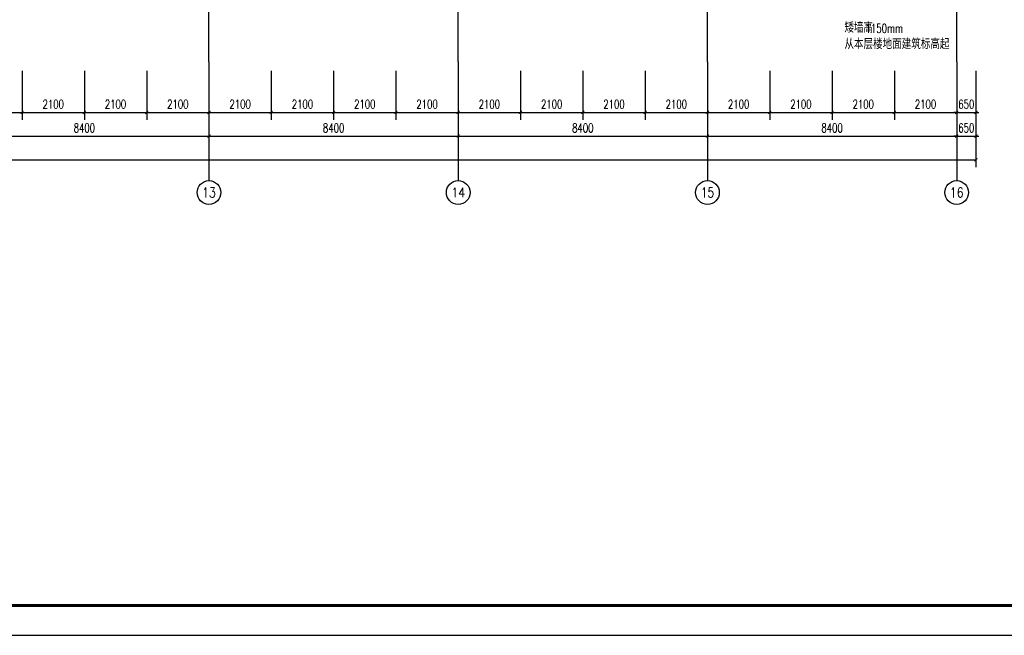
# Model space of a CAD drawing. Extents: x 797781 to 1255204, y 21234 to 1024248.
# Tile 533 of 656: x 957328 to 990513, y 545638 to 566387. Entities that reach past the tile are written whole.
import ezdxf
from ezdxf.enums import TextEntityAlignment as Align

# ---------------------------------------------------------------- set-up
doc = ezdxf.new("R2010")
doc.units = 0
doc.header["$LTSCALE"] = 1000
doc.header["$MEASUREMENT"] = 0
doc.linetypes.add('230303生产综合楼-平面图_t8$0$DOTE', pattern=[2.42, 2, -0.2, 0.02, -0.2])
for name, color, linetype in [('230303生产综合楼-平面图_t8$0$AXIS', 3, 'Continuous'), ('230303生产综合楼-平面图_t8$0$AXIS_TEXT', 7, 'Continuous'), ('230303生产综合楼-平面图_t8$0$DOTE', 1, '230303生产综合楼-平面图_t8$0$DOTE'), ('230303生产综合楼-平面图_t8$0$PUB_TITLE', 4, 'Continuous'), ('AXIS_TEXT', 7, 'Continuous'), ('DIM_SYMB', 3, 'Continuous'), ('PUB_TEXT', 7, 'Continuous')]:
    doc.layers.add(name, color=color, linetype=linetype)
doc.styles.add('230303生产综合楼-平面图_t8$0$_TCH_AXIS', font='COMPLEX', dxfattribs={"bigfont": 'GBCBIG'})
doc.styles.add('230303生产综合楼-平面图_T8$0$_TCH_DIM_T3', font='SIMPLEX', dxfattribs={"width": 0.705882, "bigfont": 'GBCBIG'})
doc.styles.add('_TCH_DIM', font='SIMPLEX', dxfattribs={"bigfont": 'GBCBIG'})
doc.styles.add('COMPLEX', font='COMPLEX')
doc.dimstyles.new('230303生产综合楼-平面图_T8$0$_TCH_ARCH&&100', dxfattribs={"dimtxt": 297.5, "dimasz": 100, "dimexe": 250, "dimexo": 300, "dimgap": 126.25, "dimtad": 1, "dimdec": 0, "dimzin": 0, "dimdsep": 46, "dimtxsty": '230303生产综合楼-平面图_T8$0$_TCH_DIM_T3', "dimblk": '230303生产综合楼-平面图_t8$0$_ArchTick', "dimcen": 0.09, "dimclrt": 7, "dimazin": 2, "dimtfac": 1, "dimtdec": 0, "dimtix": 1, "dimtmove": 2, "dimatfit": 3, "dimfxl": 1, "dimtolj": 1, "dimtzin": 0, "dimarcsym": 0})

# ---------------------------------------------------------------- blocks, each defined once
blk = doc.blocks.new('AQ6-8')
at = {"layer": 'DIM_SYMB'}
blk.add_lwpolyline([(1112688, 560760, 0, 0, 0), (1115104, 560760, 0, 0, 0), (1115104, 561788, 80, 0, 0), (1115104, 562088, 0, 0, 0)], format="xyseb", dxfattribs=at)
at = {"layer": 'PUB_TEXT', "style": '_TCH_DIM'}
for s, height, p in [('矮墙高', 357.4, (1112688, 560872)), ('从本层楼地面建筑标高起', 357.45, (1112688, 560320))]:
    blk.add_text(s, height=height, dxfattribs=at).set_placement(p)
at = {"layer": 'PUB_TEXT', "style": '_TCH_DIM', "width": 0.705882}
blk.add_text('1150mm', height=297.5, dxfattribs=at).set_placement((1113403, 560872))
blk = doc.blocks.new('230303生产综合楼-平面图_t8$0$_ArchTick')
at = {"color": 0, "linetype": 'ByBlock', "const_width": 0.3}
blk.add_lwpolyline([(-0.5, -0.5), (0.5, 0.5)], dxfattribs=at)
blk = doc.blocks.new('*D5776')
at = {"layer": '230303生产综合楼-平面图_t8$0$AXIS', "color": 0, "lineweight": -2, "transparency": 16777216}
for p, q in [((955308, 564662), (955308, 563012)), ((957408, 564662), (957408, 563012)), ((955308, 563262), (957408, 563262))]:
    blk.add_line(p, q, dxfattribs=at)
at = {"layer": 'Defpoints', "color": 0, "transparency": 16777216}
for p in [(955308, 564962), (957408, 564962), (957408, 563262)]:
    blk.add_point(p, dxfattribs=at)
at = {"layer": '230303生产综合楼-平面图_t8$0$AXIS', "color": 0, "lineweight": -2, "transparency": 16777216, "xscale": 100, "yscale": 100, "zscale": 100, "rotation": 180}
blk.add_blockref('230303生产综合楼-平面图_t8$0$_ArchTick', (955308, 563262), dxfattribs=at)
at = {"layer": '230303生产综合楼-平面图_t8$0$AXIS', "color": 0, "lineweight": -2, "transparency": 16777216, "xscale": 100, "yscale": 100, "zscale": 100}
blk.add_blockref('230303生产综合楼-平面图_t8$0$_ArchTick', (957408, 563262), dxfattribs=at)
at = {"layer": '230303生产综合楼-平面图_t8$0$AXIS', "color": 7, "transparency": 16777216, "insert": (956358, 563537), "char_height": 297.5, "attachment_point": 5, "style": '230303生产综合楼-平面图_T8$0$_TCH_DIM_T3'}
blk.add_mtext('\\A1;2100', dxfattribs=at)
blk = doc.blocks.new('*D5777')
at = {"layer": '230303生产综合楼-平面图_t8$0$AXIS', "color": 0, "lineweight": -2, "transparency": 16777216}
for p, q in [((957408, 564662), (957408, 563012)), ((959508, 564662), (959508, 563012)), ((957408, 563262), (959508, 563262))]:
    blk.add_line(p, q, dxfattribs=at)
at = {"layer": 'Defpoints', "color": 0, "transparency": 16777216}
for p in [(957408, 564962), (959508, 564962), (959508, 563262)]:
    blk.add_point(p, dxfattribs=at)
at = {"layer": '230303生产综合楼-平面图_t8$0$AXIS', "color": 0, "lineweight": -2, "transparency": 16777216, "xscale": 100, "yscale": 100, "zscale": 100, "rotation": 180}
blk.add_blockref('230303生产综合楼-平面图_t8$0$_ArchTick', (957408, 563262), dxfattribs=at)
at = {"layer": '230303生产综合楼-平面图_t8$0$AXIS', "color": 0, "lineweight": -2, "transparency": 16777216, "xscale": 100, "yscale": 100, "zscale": 100}
blk.add_blockref('230303生产综合楼-平面图_t8$0$_ArchTick', (959508, 563262), dxfattribs=at)
at = {"layer": '230303生产综合楼-平面图_t8$0$AXIS', "color": 7, "transparency": 16777216, "insert": (958458, 563537), "char_height": 297.5, "attachment_point": 5, "style": '230303生产综合楼-平面图_T8$0$_TCH_DIM_T3'}
blk.add_mtext('\\A1;2100', dxfattribs=at)
blk = doc.blocks.new('*D5778')
at = {"layer": '230303生产综合楼-平面图_t8$0$AXIS', "color": 0, "lineweight": -2, "transparency": 16777216}
for p, q in [((959508, 564662), (959508, 563012)), ((961608, 564662), (961608, 563012)), ((959508, 563262), (961608, 563262))]:
    blk.add_line(p, q, dxfattribs=at)
at = {"layer": 'Defpoints', "color": 0, "transparency": 16777216}
for p in [(959508, 564962), (961608, 564962), (961608, 563262)]:
    blk.add_point(p, dxfattribs=at)
at = {"layer": '230303生产综合楼-平面图_t8$0$AXIS', "color": 0, "lineweight": -2, "transparency": 16777216, "xscale": 100, "yscale": 100, "zscale": 100, "rotation": 180}
blk.add_blockref('230303生产综合楼-平面图_t8$0$_ArchTick', (959508, 563262), dxfattribs=at)
at = {"layer": '230303生产综合楼-平面图_t8$0$AXIS', "color": 0, "lineweight": -2, "transparency": 16777216, "xscale": 100, "yscale": 100, "zscale": 100}
blk.add_blockref('230303生产综合楼-平面图_t8$0$_ArchTick', (961608, 563262), dxfattribs=at)
at = {"layer": '230303生产综合楼-平面图_t8$0$AXIS', "color": 7, "transparency": 16777216, "insert": (960558, 563537), "char_height": 297.5, "attachment_point": 5, "style": '230303生产综合楼-平面图_T8$0$_TCH_DIM_T3'}
blk.add_mtext('\\A1;2100', dxfattribs=at)
blk = doc.blocks.new('*D5779')
at = {"layer": '230303生产综合楼-平面图_t8$0$AXIS', "color": 0, "lineweight": -2, "transparency": 16777216}
for p, q in [((961608, 564662), (961608, 563012)), ((963708, 564662), (963708, 563012)), ((961608, 563262), (963708, 563262))]:
    blk.add_line(p, q, dxfattribs=at)
at = {"layer": 'Defpoints', "color": 0, "transparency": 16777216}
for p in [(961608, 564962), (963708, 564962), (963708, 563262)]:
    blk.add_point(p, dxfattribs=at)
at = {"layer": '230303生产综合楼-平面图_t8$0$AXIS', "color": 0, "lineweight": -2, "transparency": 16777216, "xscale": 100, "yscale": 100, "zscale": 100, "rotation": 180}
blk.add_blockref('230303生产综合楼-平面图_t8$0$_ArchTick', (961608, 563262), dxfattribs=at)
at = {"layer": '230303生产综合楼-平面图_t8$0$AXIS', "color": 0, "lineweight": -2, "transparency": 16777216, "xscale": 100, "yscale": 100, "zscale": 100}
blk.add_blockref('230303生产综合楼-平面图_t8$0$_ArchTick', (963708, 563262), dxfattribs=at)
at = {"layer": '230303生产综合楼-平面图_t8$0$AXIS', "color": 7, "transparency": 16777216, "insert": (962658, 563537), "char_height": 297.5, "attachment_point": 5, "style": '230303生产综合楼-平面图_T8$0$_TCH_DIM_T3'}
blk.add_mtext('\\A1;2100', dxfattribs=at)
blk = doc.blocks.new('*D5780')
at = {"layer": '230303生产综合楼-平面图_t8$0$AXIS', "color": 0, "lineweight": -2, "transparency": 16777216}
for p, q in [((963708, 564662), (963708, 563012)), ((965808, 564662), (965808, 563012)), ((963708, 563262), (965808, 563262))]:
    blk.add_line(p, q, dxfattribs=at)
at = {"layer": 'Defpoints', "color": 0, "transparency": 16777216}
for p in [(963708, 564962), (965808, 564962), (965808, 563262)]:
    blk.add_point(p, dxfattribs=at)
at = {"layer": '230303生产综合楼-平面图_t8$0$AXIS', "color": 0, "lineweight": -2, "transparency": 16777216, "xscale": 100, "yscale": 100, "zscale": 100, "rotation": 180}
blk.add_blockref('230303生产综合楼-平面图_t8$0$_ArchTick', (963708, 563262), dxfattribs=at)
at = {"layer": '230303生产综合楼-平面图_t8$0$AXIS', "color": 0, "lineweight": -2, "transparency": 16777216, "xscale": 100, "yscale": 100, "zscale": 100}
blk.add_blockref('230303生产综合楼-平面图_t8$0$_ArchTick', (965808, 563262), dxfattribs=at)
at = {"layer": '230303生产综合楼-平面图_t8$0$AXIS', "color": 7, "transparency": 16777216, "insert": (964758, 563537), "char_height": 297.5, "attachment_point": 5, "style": '230303生产综合楼-平面图_T8$0$_TCH_DIM_T3'}
blk.add_mtext('\\A1;2100', dxfattribs=at)
blk = doc.blocks.new('*D5781')
at = {"layer": '230303生产综合楼-平面图_t8$0$AXIS', "color": 0, "lineweight": -2, "transparency": 16777216}
for p, q in [((965808, 564662), (965808, 563012)), ((967908, 564662), (967908, 563012)), ((965808, 563262), (967908, 563262))]:
    blk.add_line(p, q, dxfattribs=at)
at = {"layer": 'Defpoints', "color": 0, "transparency": 16777216}
for p in [(965808, 564962), (967908, 564962), (967908, 563262)]:
    blk.add_point(p, dxfattribs=at)
at = {"layer": '230303生产综合楼-平面图_t8$0$AXIS', "color": 0, "lineweight": -2, "transparency": 16777216, "xscale": 100, "yscale": 100, "zscale": 100, "rotation": 180}
blk.add_blockref('230303生产综合楼-平面图_t8$0$_ArchTick', (965808, 563262), dxfattribs=at)
at = {"layer": '230303生产综合楼-平面图_t8$0$AXIS', "color": 0, "lineweight": -2, "transparency": 16777216, "xscale": 100, "yscale": 100, "zscale": 100}
blk.add_blockref('230303生产综合楼-平面图_t8$0$_ArchTick', (967908, 563262), dxfattribs=at)
at = {"layer": '230303生产综合楼-平面图_t8$0$AXIS', "color": 7, "transparency": 16777216, "insert": (966858, 563537), "char_height": 297.5, "attachment_point": 5, "style": '230303生产综合楼-平面图_T8$0$_TCH_DIM_T3'}
blk.add_mtext('\\A1;2100', dxfattribs=at)
blk = doc.blocks.new('*D5782')
at = {"layer": '230303生产综合楼-平面图_t8$0$AXIS', "color": 0, "lineweight": -2, "transparency": 16777216}
for p, q in [((967908, 564662), (967908, 563012)), ((970008, 564662), (970008, 563012)), ((967908, 563262), (970008, 563262))]:
    blk.add_line(p, q, dxfattribs=at)
at = {"layer": 'Defpoints', "color": 0, "transparency": 16777216}
for p in [(967908, 564962), (970008, 564962), (970008, 563262)]:
    blk.add_point(p, dxfattribs=at)
at = {"layer": '230303生产综合楼-平面图_t8$0$AXIS', "color": 0, "lineweight": -2, "transparency": 16777216, "xscale": 100, "yscale": 100, "zscale": 100, "rotation": 180}
blk.add_blockref('230303生产综合楼-平面图_t8$0$_ArchTick', (967908, 563262), dxfattribs=at)
at = {"layer": '230303生产综合楼-平面图_t8$0$AXIS', "color": 0, "lineweight": -2, "transparency": 16777216, "xscale": 100, "yscale": 100, "zscale": 100}
blk.add_blockref('230303生产综合楼-平面图_t8$0$_ArchTick', (970008, 563262), dxfattribs=at)
at = {"layer": '230303生产综合楼-平面图_t8$0$AXIS', "color": 7, "transparency": 16777216, "insert": (968958, 563537), "char_height": 297.5, "attachment_point": 5, "style": '230303生产综合楼-平面图_T8$0$_TCH_DIM_T3'}
blk.add_mtext('\\A1;2100', dxfattribs=at)
blk = doc.blocks.new('*D5783')
at = {"layer": '230303生产综合楼-平面图_t8$0$AXIS', "color": 0, "lineweight": -2, "transparency": 16777216}
for p, q in [((970008, 564662), (970008, 563012)), ((972108, 564662), (972108, 563012)), ((970008, 563262), (972108, 563262))]:
    blk.add_line(p, q, dxfattribs=at)
at = {"layer": 'Defpoints', "color": 0, "transparency": 16777216}
for p in [(970008, 564962), (972108, 564962), (972108, 563262)]:
    blk.add_point(p, dxfattribs=at)
at = {"layer": '230303生产综合楼-平面图_t8$0$AXIS', "color": 0, "lineweight": -2, "transparency": 16777216, "xscale": 100, "yscale": 100, "zscale": 100, "rotation": 180}
blk.add_blockref('230303生产综合楼-平面图_t8$0$_ArchTick', (970008, 563262), dxfattribs=at)
at = {"layer": '230303生产综合楼-平面图_t8$0$AXIS', "color": 0, "lineweight": -2, "transparency": 16777216, "xscale": 100, "yscale": 100, "zscale": 100}
blk.add_blockref('230303生产综合楼-平面图_t8$0$_ArchTick', (972108, 563262), dxfattribs=at)
at = {"layer": '230303生产综合楼-平面图_t8$0$AXIS', "color": 7, "transparency": 16777216, "insert": (971058, 563537), "char_height": 297.5, "attachment_point": 5, "style": '230303生产综合楼-平面图_T8$0$_TCH_DIM_T3'}
blk.add_mtext('\\A1;2100', dxfattribs=at)
blk = doc.blocks.new('*D5784')
at = {"layer": '230303生产综合楼-平面图_t8$0$AXIS', "color": 0, "lineweight": -2, "transparency": 16777216}
for p, q in [((972108, 564662), (972108, 563012)), ((974208, 564662), (974208, 563012)), ((972108, 563262), (974208, 563262))]:
    blk.add_line(p, q, dxfattribs=at)
at = {"layer": 'Defpoints', "color": 0, "transparency": 16777216}
for p in [(972108, 564962), (974208, 564962), (974208, 563262)]:
    blk.add_point(p, dxfattribs=at)
at = {"layer": '230303生产综合楼-平面图_t8$0$AXIS', "color": 0, "lineweight": -2, "transparency": 16777216, "xscale": 100, "yscale": 100, "zscale": 100, "rotation": 180}
blk.add_blockref('230303生产综合楼-平面图_t8$0$_ArchTick', (972108, 563262), dxfattribs=at)
at = {"layer": '230303生产综合楼-平面图_t8$0$AXIS', "color": 0, "lineweight": -2, "transparency": 16777216, "xscale": 100, "yscale": 100, "zscale": 100}
blk.add_blockref('230303生产综合楼-平面图_t8$0$_ArchTick', (974208, 563262), dxfattribs=at)
at = {"layer": '230303生产综合楼-平面图_t8$0$AXIS', "color": 7, "transparency": 16777216, "insert": (973158, 563537), "char_height": 297.5, "attachment_point": 5, "style": '230303生产综合楼-平面图_T8$0$_TCH_DIM_T3'}
blk.add_mtext('\\A1;2100', dxfattribs=at)
blk = doc.blocks.new('*D5785')
at = {"layer": '230303生产综合楼-平面图_t8$0$AXIS', "color": 0, "lineweight": -2, "transparency": 16777216}
for p, q in [((974208, 564662), (974208, 563012)), ((976308, 564662), (976308, 563012)), ((974208, 563262), (976308, 563262))]:
    blk.add_line(p, q, dxfattribs=at)
at = {"layer": 'Defpoints', "color": 0, "transparency": 16777216}
for p in [(974208, 564962), (976308, 564962), (976308, 563262)]:
    blk.add_point(p, dxfattribs=at)
at = {"layer": '230303生产综合楼-平面图_t8$0$AXIS', "color": 0, "lineweight": -2, "transparency": 16777216, "xscale": 100, "yscale": 100, "zscale": 100, "rotation": 180}
blk.add_blockref('230303生产综合楼-平面图_t8$0$_ArchTick', (974208, 563262), dxfattribs=at)
at = {"layer": '230303生产综合楼-平面图_t8$0$AXIS', "color": 0, "lineweight": -2, "transparency": 16777216, "xscale": 100, "yscale": 100, "zscale": 100}
blk.add_blockref('230303生产综合楼-平面图_t8$0$_ArchTick', (976308, 563262), dxfattribs=at)
at = {"layer": '230303生产综合楼-平面图_t8$0$AXIS', "color": 7, "transparency": 16777216, "insert": (975258, 563537), "char_height": 297.5, "attachment_point": 5, "style": '230303生产综合楼-平面图_T8$0$_TCH_DIM_T3'}
blk.add_mtext('\\A1;2100', dxfattribs=at)
blk = doc.blocks.new('*D5786')
at = {"layer": '230303生产综合楼-平面图_t8$0$AXIS', "color": 0, "lineweight": -2, "transparency": 16777216}
for p, q in [((976308, 564662), (976308, 563012)), ((978408, 564662), (978408, 563012)), ((976308, 563262), (978408, 563262))]:
    blk.add_line(p, q, dxfattribs=at)
at = {"layer": 'Defpoints', "color": 0, "transparency": 16777216}
for p in [(976308, 564962), (978408, 564962), (978408, 563262)]:
    blk.add_point(p, dxfattribs=at)
at = {"layer": '230303生产综合楼-平面图_t8$0$AXIS', "color": 0, "lineweight": -2, "transparency": 16777216, "xscale": 100, "yscale": 100, "zscale": 100, "rotation": 180}
blk.add_blockref('230303生产综合楼-平面图_t8$0$_ArchTick', (976308, 563262), dxfattribs=at)
at = {"layer": '230303生产综合楼-平面图_t8$0$AXIS', "color": 0, "lineweight": -2, "transparency": 16777216, "xscale": 100, "yscale": 100, "zscale": 100}
blk.add_blockref('230303生产综合楼-平面图_t8$0$_ArchTick', (978408, 563262), dxfattribs=at)
at = {"layer": '230303生产综合楼-平面图_t8$0$AXIS', "color": 7, "transparency": 16777216, "insert": (977358, 563537), "char_height": 297.5, "attachment_point": 5, "style": '230303生产综合楼-平面图_T8$0$_TCH_DIM_T3'}
blk.add_mtext('\\A1;2100', dxfattribs=at)
blk = doc.blocks.new('*D5787')
at = {"layer": '230303生产综合楼-平面图_t8$0$AXIS', "color": 0, "lineweight": -2, "transparency": 16777216}
for p, q in [((978408, 564662), (978408, 563012)), ((980508, 564662), (980508, 563012)), ((978408, 563262), (980508, 563262))]:
    blk.add_line(p, q, dxfattribs=at)
at = {"layer": 'Defpoints', "color": 0, "transparency": 16777216}
for p in [(978408, 564962), (980508, 564962), (980508, 563262)]:
    blk.add_point(p, dxfattribs=at)
at = {"layer": '230303生产综合楼-平面图_t8$0$AXIS', "color": 0, "lineweight": -2, "transparency": 16777216, "xscale": 100, "yscale": 100, "zscale": 100, "rotation": 180}
blk.add_blockref('230303生产综合楼-平面图_t8$0$_ArchTick', (978408, 563262), dxfattribs=at)
at = {"layer": '230303生产综合楼-平面图_t8$0$AXIS', "color": 0, "lineweight": -2, "transparency": 16777216, "xscale": 100, "yscale": 100, "zscale": 100}
blk.add_blockref('230303生产综合楼-平面图_t8$0$_ArchTick', (980508, 563262), dxfattribs=at)
at = {"layer": '230303生产综合楼-平面图_t8$0$AXIS', "color": 7, "transparency": 16777216, "insert": (979458, 563537), "char_height": 297.5, "attachment_point": 5, "style": '230303生产综合楼-平面图_T8$0$_TCH_DIM_T3'}
blk.add_mtext('\\A1;2100', dxfattribs=at)
blk = doc.blocks.new('*D5788')
at = {"layer": '230303生产综合楼-平面图_t8$0$AXIS', "color": 0, "lineweight": -2, "transparency": 16777216}
for p, q in [((980508, 564662), (980508, 563012)), ((982608, 564662), (982608, 563012)), ((980508, 563262), (982608, 563262))]:
    blk.add_line(p, q, dxfattribs=at)
at = {"layer": 'Defpoints', "color": 0, "transparency": 16777216}
for p in [(980508, 564962), (982608, 564962), (982608, 563262)]:
    blk.add_point(p, dxfattribs=at)
at = {"layer": '230303生产综合楼-平面图_t8$0$AXIS', "color": 0, "lineweight": -2, "transparency": 16777216, "xscale": 100, "yscale": 100, "zscale": 100, "rotation": 180}
blk.add_blockref('230303生产综合楼-平面图_t8$0$_ArchTick', (980508, 563262), dxfattribs=at)
at = {"layer": '230303生产综合楼-平面图_t8$0$AXIS', "color": 0, "lineweight": -2, "transparency": 16777216, "xscale": 100, "yscale": 100, "zscale": 100}
blk.add_blockref('230303生产综合楼-平面图_t8$0$_ArchTick', (982608, 563262), dxfattribs=at)
at = {"layer": '230303生产综合楼-平面图_t8$0$AXIS', "color": 7, "transparency": 16777216, "insert": (981558, 563537), "char_height": 297.5, "attachment_point": 5, "style": '230303生产综合楼-平面图_T8$0$_TCH_DIM_T3'}
blk.add_mtext('\\A1;2100', dxfattribs=at)
blk = doc.blocks.new('*D5789')
at = {"layer": '230303生产综合楼-平面图_t8$0$AXIS', "color": 0, "lineweight": -2, "transparency": 16777216}
for p, q in [((982608, 564662), (982608, 563012)), ((984708, 564662), (984708, 563012)), ((982608, 563262), (984708, 563262))]:
    blk.add_line(p, q, dxfattribs=at)
at = {"layer": 'Defpoints', "color": 0, "transparency": 16777216}
for p in [(982608, 564962), (984708, 564962), (984708, 563262)]:
    blk.add_point(p, dxfattribs=at)
at = {"layer": '230303生产综合楼-平面图_t8$0$AXIS', "color": 0, "lineweight": -2, "transparency": 16777216, "xscale": 100, "yscale": 100, "zscale": 100, "rotation": 180}
blk.add_blockref('230303生产综合楼-平面图_t8$0$_ArchTick', (982608, 563262), dxfattribs=at)
at = {"layer": '230303生产综合楼-平面图_t8$0$AXIS', "color": 0, "lineweight": -2, "transparency": 16777216, "xscale": 100, "yscale": 100, "zscale": 100}
blk.add_blockref('230303生产综合楼-平面图_t8$0$_ArchTick', (984708, 563262), dxfattribs=at)
at = {"layer": '230303生产综合楼-平面图_t8$0$AXIS', "color": 7, "transparency": 16777216, "insert": (983658, 563537), "char_height": 297.5, "attachment_point": 5, "style": '230303生产综合楼-平面图_T8$0$_TCH_DIM_T3'}
blk.add_mtext('\\A1;2100', dxfattribs=at)
blk = doc.blocks.new('*D5790')
at = {"layer": '230303生产综合楼-平面图_t8$0$AXIS', "color": 0, "lineweight": -2, "transparency": 16777216}
for p, q in [((984708, 564662), (984708, 563012)), ((986808, 564662), (986808, 563012)), ((984708, 563262), (986808, 563262))]:
    blk.add_line(p, q, dxfattribs=at)
at = {"layer": 'Defpoints', "color": 0, "transparency": 16777216}
for p in [(984708, 564962), (986808, 564962), (986808, 563262)]:
    blk.add_point(p, dxfattribs=at)
at = {"layer": '230303生产综合楼-平面图_t8$0$AXIS', "color": 0, "lineweight": -2, "transparency": 16777216, "xscale": 100, "yscale": 100, "zscale": 100, "rotation": 180}
blk.add_blockref('230303生产综合楼-平面图_t8$0$_ArchTick', (984708, 563262), dxfattribs=at)
at = {"layer": '230303生产综合楼-平面图_t8$0$AXIS', "color": 0, "lineweight": -2, "transparency": 16777216, "xscale": 100, "yscale": 100, "zscale": 100}
blk.add_blockref('230303生产综合楼-平面图_t8$0$_ArchTick', (986808, 563262), dxfattribs=at)
at = {"layer": '230303生产综合楼-平面图_t8$0$AXIS', "color": 7, "transparency": 16777216, "insert": (985758, 563537), "char_height": 297.5, "attachment_point": 5, "style": '230303生产综合楼-平面图_T8$0$_TCH_DIM_T3'}
blk.add_mtext('\\A1;2100', dxfattribs=at)
blk = doc.blocks.new('*D5791')
at = {"layer": '230303生产综合楼-平面图_t8$0$AXIS', "color": 0, "lineweight": -2, "transparency": 16777216}
for p, q in [((986808, 564662), (986808, 563012)), ((988908, 564662), (988908, 563012)), ((986808, 563262), (988908, 563262))]:
    blk.add_line(p, q, dxfattribs=at)
at = {"layer": 'Defpoints', "color": 0, "transparency": 16777216}
for p in [(986808, 564962), (988908, 564962), (988908, 563262)]:
    blk.add_point(p, dxfattribs=at)
at = {"layer": '230303生产综合楼-平面图_t8$0$AXIS', "color": 0, "lineweight": -2, "transparency": 16777216, "xscale": 100, "yscale": 100, "zscale": 100, "rotation": 180}
blk.add_blockref('230303生产综合楼-平面图_t8$0$_ArchTick', (986808, 563262), dxfattribs=at)
at = {"layer": '230303生产综合楼-平面图_t8$0$AXIS', "color": 0, "lineweight": -2, "transparency": 16777216, "xscale": 100, "yscale": 100, "zscale": 100}
blk.add_blockref('230303生产综合楼-平面图_t8$0$_ArchTick', (988908, 563262), dxfattribs=at)
at = {"layer": '230303生产综合楼-平面图_t8$0$AXIS', "color": 7, "transparency": 16777216, "insert": (987858, 563537), "char_height": 297.5, "attachment_point": 5, "style": '230303生产综合楼-平面图_T8$0$_TCH_DIM_T3'}
blk.add_mtext('\\A1;2100', dxfattribs=at)
blk = doc.blocks.new('*D5792')
at = {"layer": '230303生产综合楼-平面图_t8$0$AXIS', "color": 0, "lineweight": -2, "transparency": 16777216}
for p, q in [((988908, 564662), (988908, 563012)), ((989558, 564662), (989558, 563012)), ((988908, 563262), (988808, 563262)), ((988908, 563262), (989558, 563262)), ((989558, 563262), (989658, 563262))]:
    blk.add_line(p, q, dxfattribs=at)
at = {"layer": 'Defpoints', "color": 0, "transparency": 16777216}
for p in [(988908, 564962), (989558, 564962), (989558, 563262)]:
    blk.add_point(p, dxfattribs=at)
at = {"layer": '230303生产综合楼-平面图_t8$0$AXIS', "color": 0, "lineweight": -2, "transparency": 16777216, "xscale": 100, "yscale": 100, "zscale": 100}
blk.add_blockref('230303生产综合楼-平面图_t8$0$_ArchTick', (988908, 563262), dxfattribs=at)
at = {"layer": '230303生产综合楼-平面图_t8$0$AXIS', "color": 0, "lineweight": -2, "transparency": 16777216, "xscale": 100, "yscale": 100, "zscale": 100, "rotation": 180}
blk.add_blockref('230303生产综合楼-平面图_t8$0$_ArchTick', (989558, 563262), dxfattribs=at)
at = {"layer": '230303生产综合楼-平面图_t8$0$AXIS', "color": 7, "transparency": 16777216, "insert": (989233, 563537), "char_height": 297.5, "attachment_point": 5, "style": '230303生产综合楼-平面图_T8$0$_TCH_DIM_T3'}
blk.add_mtext('\\A1;650', dxfattribs=at)
blk = doc.blocks.new('*D6108')
at = {"layer": '230303生产综合楼-平面图_t8$0$AXIS', "color": 0, "lineweight": -2, "transparency": 16777216}
for p, q in [((955308, 564662), (955308, 562212)), ((963708, 564662), (963708, 562212)), ((955308, 562462), (963708, 562462))]:
    blk.add_line(p, q, dxfattribs=at)
at = {"layer": 'Defpoints', "color": 0, "transparency": 16777216}
for p in [(955308, 564962), (963708, 564962), (963708, 562462)]:
    blk.add_point(p, dxfattribs=at)
at = {"layer": '230303生产综合楼-平面图_t8$0$AXIS', "color": 0, "lineweight": -2, "transparency": 16777216, "xscale": 100, "yscale": 100, "zscale": 100, "rotation": 180}
blk.add_blockref('230303生产综合楼-平面图_t8$0$_ArchTick', (955308, 562462), dxfattribs=at)
at = {"layer": '230303生产综合楼-平面图_t8$0$AXIS', "color": 0, "lineweight": -2, "transparency": 16777216, "xscale": 100, "yscale": 100, "zscale": 100}
blk.add_blockref('230303生产综合楼-平面图_t8$0$_ArchTick', (963708, 562462), dxfattribs=at)
at = {"layer": '230303生产综合楼-平面图_t8$0$AXIS', "color": 7, "transparency": 16777216, "insert": (959508, 562737), "char_height": 297.5, "attachment_point": 5, "style": '230303生产综合楼-平面图_T8$0$_TCH_DIM_T3'}
blk.add_mtext('\\A1;8400', dxfattribs=at)
blk = doc.blocks.new('*D6109')
at = {"layer": '230303生产综合楼-平面图_t8$0$AXIS', "color": 0, "lineweight": -2, "transparency": 16777216}
for p, q in [((963708, 564662), (963708, 562212)), ((972108, 564662), (972108, 562212)), ((963708, 562462), (972108, 562462))]:
    blk.add_line(p, q, dxfattribs=at)
at = {"layer": 'Defpoints', "color": 0, "transparency": 16777216}
for p in [(963708, 564962), (972108, 564962), (972108, 562462)]:
    blk.add_point(p, dxfattribs=at)
at = {"layer": '230303生产综合楼-平面图_t8$0$AXIS', "color": 0, "lineweight": -2, "transparency": 16777216, "xscale": 100, "yscale": 100, "zscale": 100, "rotation": 180}
blk.add_blockref('230303生产综合楼-平面图_t8$0$_ArchTick', (963708, 562462), dxfattribs=at)
at = {"layer": '230303生产综合楼-平面图_t8$0$AXIS', "color": 0, "lineweight": -2, "transparency": 16777216, "xscale": 100, "yscale": 100, "zscale": 100}
blk.add_blockref('230303生产综合楼-平面图_t8$0$_ArchTick', (972108, 562462), dxfattribs=at)
at = {"layer": '230303生产综合楼-平面图_t8$0$AXIS', "color": 7, "transparency": 16777216, "insert": (967908, 562737), "char_height": 297.5, "attachment_point": 5, "style": '230303生产综合楼-平面图_T8$0$_TCH_DIM_T3'}
blk.add_mtext('\\A1;8400', dxfattribs=at)
blk = doc.blocks.new('*D6110')
at = {"layer": '230303生产综合楼-平面图_t8$0$AXIS', "color": 0, "lineweight": -2, "transparency": 16777216}
for p, q in [((972108, 564662), (972108, 562212)), ((980508, 564662), (980508, 562212)), ((972108, 562462), (980508, 562462))]:
    blk.add_line(p, q, dxfattribs=at)
at = {"layer": 'Defpoints', "color": 0, "transparency": 16777216}
for p in [(972108, 564962), (980508, 564962), (980508, 562462)]:
    blk.add_point(p, dxfattribs=at)
at = {"layer": '230303生产综合楼-平面图_t8$0$AXIS', "color": 0, "lineweight": -2, "transparency": 16777216, "xscale": 100, "yscale": 100, "zscale": 100, "rotation": 180}
blk.add_blockref('230303生产综合楼-平面图_t8$0$_ArchTick', (972108, 562462), dxfattribs=at)
at = {"layer": '230303生产综合楼-平面图_t8$0$AXIS', "color": 0, "lineweight": -2, "transparency": 16777216, "xscale": 100, "yscale": 100, "zscale": 100}
blk.add_blockref('230303生产综合楼-平面图_t8$0$_ArchTick', (980508, 562462), dxfattribs=at)
at = {"layer": '230303生产综合楼-平面图_t8$0$AXIS', "color": 7, "transparency": 16777216, "insert": (976308, 562737), "char_height": 297.5, "attachment_point": 5, "style": '230303生产综合楼-平面图_T8$0$_TCH_DIM_T3'}
blk.add_mtext('\\A1;8400', dxfattribs=at)
blk = doc.blocks.new('*D6111')
at = {"layer": '230303生产综合楼-平面图_t8$0$AXIS', "color": 0, "lineweight": -2, "transparency": 16777216}
for p, q in [((980508, 564662), (980508, 562212)), ((988908, 564662), (988908, 562212)), ((980508, 562462), (988908, 562462))]:
    blk.add_line(p, q, dxfattribs=at)
at = {"layer": 'Defpoints', "color": 0, "transparency": 16777216}
for p in [(980508, 564962), (988908, 564962), (988908, 562462)]:
    blk.add_point(p, dxfattribs=at)
at = {"layer": '230303生产综合楼-平面图_t8$0$AXIS', "color": 0, "lineweight": -2, "transparency": 16777216, "xscale": 100, "yscale": 100, "zscale": 100, "rotation": 180}
blk.add_blockref('230303生产综合楼-平面图_t8$0$_ArchTick', (980508, 562462), dxfattribs=at)
at = {"layer": '230303生产综合楼-平面图_t8$0$AXIS', "color": 0, "lineweight": -2, "transparency": 16777216, "xscale": 100, "yscale": 100, "zscale": 100}
blk.add_blockref('230303生产综合楼-平面图_t8$0$_ArchTick', (988908, 562462), dxfattribs=at)
at = {"layer": '230303生产综合楼-平面图_t8$0$AXIS', "color": 7, "transparency": 16777216, "insert": (984708, 562737), "char_height": 297.5, "attachment_point": 5, "style": '230303生产综合楼-平面图_T8$0$_TCH_DIM_T3'}
blk.add_mtext('\\A1;8400', dxfattribs=at)
blk = doc.blocks.new('*D6112')
at = {"layer": '230303生产综合楼-平面图_t8$0$AXIS', "color": 0, "lineweight": -2, "transparency": 16777216}
for p, q in [((988908, 564662), (988908, 562212)), ((989558, 564662), (989558, 562212)), ((988908, 562462), (988808, 562462)), ((988908, 562462), (989558, 562462)), ((989558, 562462), (989658, 562462))]:
    blk.add_line(p, q, dxfattribs=at)
at = {"layer": 'Defpoints', "color": 0, "transparency": 16777216}
for p in [(988908, 564962), (989558, 564962), (989558, 562462)]:
    blk.add_point(p, dxfattribs=at)
at = {"layer": '230303生产综合楼-平面图_t8$0$AXIS', "color": 0, "lineweight": -2, "transparency": 16777216, "xscale": 100, "yscale": 100, "zscale": 100}
blk.add_blockref('230303生产综合楼-平面图_t8$0$_ArchTick', (988908, 562462), dxfattribs=at)
at = {"layer": '230303生产综合楼-平面图_t8$0$AXIS', "color": 0, "lineweight": -2, "transparency": 16777216, "xscale": 100, "yscale": 100, "zscale": 100, "rotation": 180}
blk.add_blockref('230303生产综合楼-平面图_t8$0$_ArchTick', (989558, 562462), dxfattribs=at)
at = {"layer": '230303生产综合楼-平面图_t8$0$AXIS', "color": 7, "transparency": 16777216, "insert": (989233, 562737), "char_height": 297.5, "attachment_point": 5, "style": '230303生产综合楼-平面图_T8$0$_TCH_DIM_T3'}
blk.add_mtext('\\A1;650', dxfattribs=at)
blk = doc.blocks.new('*D6113')
at = {"layer": '230303生产综合楼-平面图_t8$0$AXIS', "color": 0, "lineweight": -2, "transparency": 16777216}
for p, q in [((895858, 564662), (895858, 561412)), ((989558, 564662), (989558, 561412)), ((895858, 561662), (989558, 561662))]:
    blk.add_line(p, q, dxfattribs=at)
at = {"layer": 'Defpoints', "color": 0, "transparency": 16777216}
for p in [(895858, 564962), (989558, 564962), (989558, 561662)]:
    blk.add_point(p, dxfattribs=at)
at = {"layer": '230303生产综合楼-平面图_t8$0$AXIS', "color": 0, "lineweight": -2, "transparency": 16777216, "xscale": 100, "yscale": 100, "zscale": 100, "rotation": 180}
blk.add_blockref('230303生产综合楼-平面图_t8$0$_ArchTick', (895858, 561662), dxfattribs=at)
at = {"layer": '230303生产综合楼-平面图_t8$0$AXIS', "color": 0, "lineweight": -2, "transparency": 16777216, "xscale": 100, "yscale": 100, "zscale": 100}
blk.add_blockref('230303生产综合楼-平面图_t8$0$_ArchTick', (989558, 561662), dxfattribs=at)
at = {"layer": '230303生产综合楼-平面图_t8$0$AXIS', "color": 7, "transparency": 16777216, "insert": (942708, 561937), "char_height": 297.5, "attachment_point": 5, "style": '230303生产综合楼-平面图_T8$0$_TCH_DIM_T3'}
blk.add_mtext('\\A1;93700', dxfattribs=at)
blk = doc.blocks.new('_AXISO')
blk.add_circle((0, 0), 0.5)
at = {"layer": 'AXIS_TEXT', "style": 'COMPLEX', "width": 1.041667}
blk.add_attdef('A', text='', height=0.56, dxfattribs=at).set_placement((-0.25, -0.28), (0.25, -0.28), align=Align.FIT)

msp = doc.modelspace()

# ---------------------------------------------------------------- linework, layer by layer
at = {"layer": '230303生产综合楼-平面图_t8$0$AXIS'}
for p, q in [((963708, 564962.2), (963708, 560962.2)), ((972108, 564962.2), (972108, 560962.2)), ((980508, 564962.2), (980508, 560962.2)), ((988908, 564962.2), (988908, 560962.2))]:
    msp.add_line(p, q, dxfattribs=at)
at = {"layer": '230303生产综合楼-平面图_t8$0$DOTE'}
for p, q in [((963708, 564962.2), (963708, 592962.2)), ((972108, 564962.2), (972108, 592962.2)), ((980508, 564962.2), (980508, 592962.2)), ((988908, 564962.2), (988908, 592962.2))]:
    msp.add_line(p, q, dxfattribs=at)
at = {"layer": '230303生产综合楼-平面图_t8$0$PUB_TITLE'}
msp.add_lwpolyline([(881593.5, 545638.1), (1007693.5, 545638.1), (1007693.5, 605038.1), (881593.5, 605038.1)], close=True, dxfattribs=at)
at = {"layer": '230303生产综合楼-平面图_t8$0$PUB_TITLE', "const_width": 100}
msp.add_lwpolyline([(884093.5, 546638.1), (1006693.5, 546638.1), (1006693.5, 604038.1), (884093.5, 604038.1)], close=True, dxfattribs=at)

# ---------------------------------------------------------------- block references
msp.add_blockref('AQ6-8', (-127563.3, 5074.6))
at = {"layer": '230303生产综合楼-平面图_t8$0$AXIS'}
ref = msp.add_blockref('_AXISO', (963708, 560562.2), dxfattribs=dict(at, xscale=800, yscale=800, zscale=800))
ref.add_attrib('A', '13', dxfattribs={"layer": '230303生产综合楼-平面图_t8$0$AXIS_TEXT', "ltscale": 2, "height": 328.45, "style": '230303生产综合楼-平面图_t8$0$_TCH_AXIS'}).set_placement((963481.2, 560397.9), (963934.8, 560397.9), align=Align.FIT)
ref = msp.add_blockref('_AXISO', (972108, 560562.2), dxfattribs=dict(at, xscale=800, yscale=800, zscale=800))
ref.add_attrib('A', '14', dxfattribs={"layer": '230303生产综合楼-平面图_t8$0$AXIS_TEXT', "ltscale": 2, "height": 314.07, "style": '230303生产综合楼-平面图_t8$0$_TCH_AXIS'}).set_placement((971876.2, 560405.1), (972339.8, 560405.1), align=Align.FIT)
ref = msp.add_blockref('_AXISO', (980508, 560562.2), dxfattribs=dict(at, xscale=800, yscale=800, zscale=800))
ref.add_attrib('A', '15', dxfattribs={"layer": '230303生产综合楼-平面图_t8$0$AXIS_TEXT', "ltscale": 2, "height": 328.45, "style": '230303生产综合楼-平面图_t8$0$_TCH_AXIS'}).set_placement((980281.2, 560397.9), (980734.8, 560397.9), align=Align.FIT)
ref = msp.add_blockref('_AXISO', (988908, 560562.2), dxfattribs=dict(at, xscale=800, yscale=800, zscale=800))
ref.add_attrib('A', '16', dxfattribs={"layer": '230303生产综合楼-平面图_t8$0$AXIS_TEXT', "ltscale": 2, "height": 328.45, "style": '230303生产综合楼-平面图_t8$0$_TCH_AXIS'}).set_placement((988681.2, 560397.9), (989134.8, 560397.9), align=Align.FIT)

# ---------------------------------------------------------------- dimensions: what is measured, and where the dimension line sits
for p1, p2, distance, picture, middle in [((895858, 564962.2), (989558, 564962.2), -3300, '*D6113', (942708, 561937.2)), ((955308, 564962.2), (957408, 564962.2), -1700, '*D5776', (956358, 563537.2)), ((955308, 564962.2), (963708, 564962.2), -2500, '*D6108', (959508, 562737.2)), ((957408, 564962.2), (959508, 564962.2), -1700, '*D5777', (958458, 563537.2)), ((959508, 564962.2), (961608, 564962.2), -1700, '*D5778', (960558, 563537.2)), ((961608, 564962.2), (963708, 564962.2), -1700, '*D5779', (962658, 563537.2)), ((963708, 564962.2), (965808.1, 564962.2), -1700, '*D5780', (964758.1, 563537.2)), ((963708, 564962.2), (972108, 564962.2), -2500, '*D6109', (967908, 562737.2)), ((965808.1, 564962.2), (967908, 564962.2), -1700, '*D5781', (966858.1, 563537.2)), ((967908, 564962.2), (970008, 564962.2), -1700, '*D5782', (968958, 563537.2)), ((970008, 564962.2), (972108, 564962.2), -1700, '*D5783', (971058, 563537.2)), ((972108, 564962.2), (974208.1, 564962.2), -1700, '*D5784', (973158.1, 563537.2)), ((972108, 564962.2), (980508, 564962.2), -2500, '*D6110', (976308, 562737.2)), ((974208.1, 564962.2), (976308, 564962.2), -1700, '*D5785', (975258.1, 563537.2)), ((976308, 564962.2), (978408, 564962.2), -1700, '*D5786', (977358, 563537.2)), ((978408, 564962.2), (980508, 564962.2), -1700, '*D5787', (979458, 563537.2)), ((980508, 564962.2), (982608.1, 564962.2), -1700, '*D5788', (981558.1, 563537.2)), ((980508, 564962.2), (988908, 564962.2), -2500, '*D6111', (984708, 562737.2)), ((982608.1, 564962.2), (984708, 564962.2), -1700, '*D5789', (983658.1, 563537.2)), ((984708, 564962.2), (986808, 564962.2), -1700, '*D5790', (985758, 563537.2)), ((986808, 564962.2), (988908, 564962.2), -1700, '*D5791', (987858, 563537.2)), ((988908, 564962.2), (989558, 564962.2), -1700, '*D5792', (989233, 563537.2)), ((988908, 564962.2), (989558, 564962.2), -2500, '*D6112', (989233, 562737.2))]:
    dim = msp.add_aligned_dim(p1=p1, p2=p2, distance=distance, dimstyle='230303生产综合楼-平面图_T8$0$_TCH_ARCH&&100', dxfattribs=at)
    dim.commit()
    dim.dimension.update_dxf_attribs({"geometry": picture, "text_midpoint": middle})

doc.saveas('drawing.dxf')
